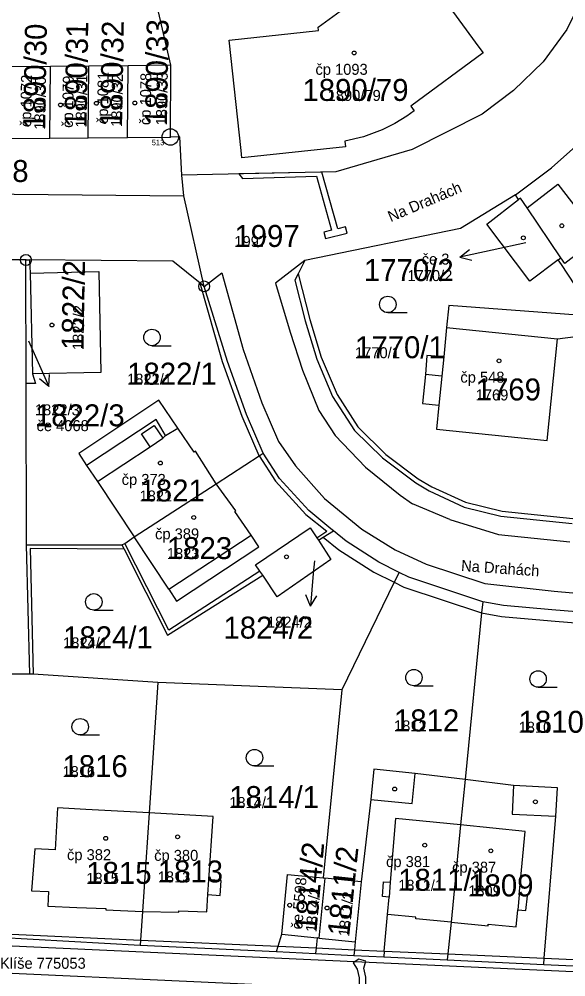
# Model space of a CAD drawing. Extents: x -763628 to -761565, y -976033 to -973833.
# Drawn here: x -762702.3 to -762652.5, y -975047.2 to -974959.9 of the extents above; entities that cross this region are included whole.
import ezdxf

# ---------------------------------------------------------------- set-up
doc = ezdxf.new("R2010")
doc.units = 0
for name, color, linetype in [('KN_cisla parcel 1000', 7, 'Continuous'), ('KN_cisla parcel 500', 7, 'Continuous'), ('KN_cisla parcel znacky', 7, 'Continuous'), ('KN_cisla popisna 500', 7, 'Continuous'), ('KN_hranice parcel', 7, 'Continuous'), ('KN_popisy', 7, 'Continuous'), ('KN_vecna bremena', 7, 'Continuous'), ('KN_vnitrni kresba parcel', 7, 'Continuous'), ('KN_znacky bodu BP', 7, 'Continuous'), ('KN_znacky budov', 7, 'Continuous'), ('KN_znacky kultur', 7, 'Continuous')]:
    doc.layers.add(name, color=color, linetype=linetype)

msp = doc.modelspace()

# ---------------------------------------------------------------- linework, layer by layer
at = {"layer": 'KN_cisla parcel znacky'}
for p, q in [((-762656.13, -974980.33), (-762659.21, -974981)), ((-762662.145, -974981.624), (-762661.27, -974980.926)), ((-762659.21, -974981), (-762662.145, -974981.624)), ((-762662.145, -974981.624), (-762661.062, -974981.906)), ((-762701.44, -974989.25), (-762700.79, -974990.69)), ((-762700.79, -974990.69), (-762699.569, -974993.432)), ((-762699.569, -974993.432), (-762700.434, -974992.72)), ((-762699.569, -974993.432), (-762699.519, -974992.313)), ((-762675.39, -975009.3), (-762675.49, -975010.46)), ((-762675.49, -975010.46), (-762675.752, -975013.45)), ((-762675.752, -975013.45), (-762676.163, -975012.408)), ((-762675.752, -975013.45), (-762675.165, -975012.496))]:
    msp.add_line(p, q, dxfattribs=at)
at = {"layer": 'KN_hranice parcel'}
for p, q in [((-762688.46, -974964.14), (-762690.95, -974953.41)), ((-762695.94, -974964.21), (-762699.44, -974964.24)), ((-762695.99, -974970.75), (-762695.94, -974964.21)), ((-762692.36, -974964.18), (-762695.94, -974964.21)), ((-762692.41, -974970.72), (-762692.36, -974964.18)), ((-762688.46, -974964.14), (-762692.36, -974964.18)), ((-762688.51, -974970.68), (-762688.46, -974964.14)), ((-762699.44, -974964.24), (-762703.6, -974964.28)), ((-762699.49, -974970.78), (-762699.44, -974964.24)), ((-762703.64, -974970.82), (-762699.49, -974970.78)), ((-762699.49, -974970.78), (-762695.99, -974970.75)), ((-762695.99, -974970.75), (-762692.41, -974970.72)), ((-762692.41, -974970.72), (-762688.51, -974970.68)), ((-762656.79, -974976.38), (-762657.08, -974975.94)), ((-762652.94, -974981.7), (-762656.02, -974977.14)), ((-762701.67, -974981.89), (-762701.35, -974981.89)), ((-762701.35, -974981.89), (-762701.28, -974983.08)), ((-762653.17, -974981.87), (-762652.94, -974981.7)), ((-762701.28, -974983.08), (-762701.07, -974992.27)), ((-762701.62, -975007.85), (-762701.65, -974993.16)), ((-762691.82, -975007.13), (-762684.35, -975002.29)), ((-762701.32, -975019.63), (-762701.62, -975007.85)), ((-762701.62, -975007.85), (-762692.94, -975007.85)), ((-762701.32, -975019.63), (-762705.78, -975019.65)), ((-762689.64, -975020.39), (-762690.44, -975032.28)), ((-762672.88, -975021.08), (-762689.64, -975020.39)), ((-762672.88, -975021.08), (-762674.59, -975038.21)), ((-762690.44, -975032.28), (-762691.04, -975041.26)), ((-762674.59, -975038.21), (-762674.44, -975038.23)), ((-762671.13, -975038.57), (-762674.44, -975038.23)), ((-762707.24, -975043.43), (-762691.25, -975044.33)), ((-762691.25, -975044.33), (-762678.85, -975044.93)), ((-762678.85, -975044.93), (-762675.28, -975045.1)), ((-762675.28, -975045.1), (-762671.8, -975045.27)), ((-762663.29, -975045.68), (-762654.5, -975046.09)), ((-762654.5, -975046.09), (-762651.15, -975046.25))]:
    msp.add_line(p, q, dxfattribs=at)
for points in [[(-762648.9, -974932.49), (-762647.07, -974940.11), (-762646.77, -974947.81), (-762647.66, -974951.85), (-762650.44, -974956.88), (-762652.41, -974960.89), (-762654.56, -974963.82), (-762657.26, -974966.43), (-762660.11, -974968.6), (-762666.48, -974971.82), (-762673.43, -974973.84), (-762687.45, -974974.17)], [(-762681.99, -974972.59), (-762682.07, -974971.9), (-762683.15, -974961.85), (-762675.02, -974960.98), (-762675.05, -974960.67), (-762666.37, -974954.33), (-762660.4, -974962.48), (-762660.01, -974963), (-762666.6, -974967.87), (-762666.29, -974968.29), (-762666.97, -974968.77), (-762668.07, -974969.45), (-762669.23, -974970.03), (-762670.92, -974970.66), (-762672.61, -974971.07), (-762672.56, -974971.58), (-762681.99, -974972.59)], [(-762657.08, -974975.94), (-762653.8, -974973.5), (-762650.75, -974970.79), (-762648.12, -974967.97), (-762645.89, -974964.79), (-762643.15, -974960.3)], [(-762687.45, -974974.17), (-762687.66, -974970.67), (-762688.51, -974970.68)], [(-762718.21, -974975.74), (-762687.29, -974976.03), (-762687.45, -974974.17)], [(-762656.02, -974977.14), (-762653.2, -974974.97), (-762649.47, -974979.81), (-762652.59, -974982.21), (-762652.94, -974981.7)], [(-762657.08, -974975.94), (-762662.09, -974979.02), (-762676.26, -974981.94), (-762676.87, -974983.14), (-762677.18, -974983.74), (-762676.24, -974987.42), (-762675.18, -974990.94), (-762673.73, -974994.33), (-762671.73, -974997.43), (-762669.18, -974999.93), (-762666.16, -975002.21), (-762664.92, -975002.93), (-762661.75, -975004.41), (-762658.41, -975005.23), (-762651.91, -975005.9)], [(-762653.17, -974981.87), (-762655.77, -974983.83), (-762659.68, -974978.63), (-762656.79, -974976.38)], [(-762656.02, -974977.14), (-762656.62, -974976.25), (-762656.79, -974976.38)], [(-762701.67, -974981.89), (-762703.99, -974981.86), (-762705.69, -974981.84), (-762719.04, -974981.68)], [(-762701.65, -974993.16), (-762701.68, -974982.34), (-762701.67, -974981.89)], [(-762680.06, -974999.51), (-762681.56, -974995.97), (-762683.3, -974991.15), (-762685.43, -974984.3), (-762685.8, -974984.01), (-762688.29, -974982.01), (-762701.35, -974981.89)], [(-762649.75, -974987.06), (-762652.88, -974982.31), (-762653.17, -974981.87)], [(-762701.28, -974983.08), (-762695.03, -974982.94), (-762694.83, -974992.15), (-762701.07, -974992.27)], [(-762649.75, -974987.06), (-762651.4, -974986.93), (-762663.15, -974986.05), (-762663.35, -974988.04), (-762663.61, -974990.73), (-762665.14, -974990.59), (-762665.28, -974992.33), (-762665.54, -974994.98), (-762664.04, -974995.12), (-762664.26, -974997.32), (-762654.19, -974998.35), (-762653.24, -974989.08), (-762651.62, -974988.86), (-762649.98, -974989.04)], [(-762701.07, -974992.27), (-762700.8, -974993.14), (-762701.65, -974993.16)], [(-762684.35, -975002.29), (-762686.23, -974999.32), (-762686.34, -974999.4), (-762687.82, -974997.22), (-762689.56, -974994.68), (-762696.85, -974999.53), (-762696.14, -975000.61), (-762695.16, -975002.09), (-762691.82, -975007.13)], [(-762684.35, -975002.29), (-762680.43, -974999.75), (-762680.06, -974999.51)], [(-762673.66, -975006.57), (-762673.89, -975006.38), (-762675.89, -975004.73), (-762678.58, -975001.79), (-762680.06, -974999.51)], [(-762680.1, -975010.62), (-762680.35, -975010.25), (-762680.75, -975009.66), (-762675.78, -975006.3), (-762675.17, -975007.22), (-762675.03, -975007.43)], [(-762675.03, -975007.43), (-762674.59, -975007.16), (-762673.66, -975006.57)], [(-762667.68, -975010.36), (-762669.52, -975009.44), (-762672.51, -975007.52), (-762673.66, -975006.57)], [(-762692.94, -975007.85), (-762692.67, -975007.72), (-762691.82, -975007.13)], [(-762692.94, -975007.85), (-762692.73, -975008.26), (-762688.78, -975016.07), (-762680.1, -975010.62)], [(-762675.03, -975007.43), (-762673.88, -975009.19), (-762678.78, -975012.58), (-762680.1, -975010.62)], [(-762667.68, -975010.36), (-762668.12, -975011.26), (-762672.88, -975021.08)], [(-762660.06, -975013.05), (-762666.78, -975010.81), (-762667.68, -975010.36)], [(-762660.06, -975013.05), (-762660.16, -975014.05), (-762661.66, -975029.25)], [(-762649.27, -975014.14), (-762653.75, -975013.77), (-762658.17, -975013.38), (-762660.06, -975013.05)], [(-762689.64, -975020.39), (-762701.01, -975019.65), (-762701.32, -975019.63)], [(-762661.66, -975029.25), (-762666.2, -975028.69), (-762669.98, -975028.31), (-762670.26, -975031.05), (-762671.13, -975038.57)], [(-762661.66, -975029.25), (-762662.07, -975033.38), (-762662.94, -975042.25), (-762663.23, -975045.13), (-762663.29, -975045.68)], [(-762654.5, -975046.09), (-762654.45, -975045.53), (-762653.39, -975032.59), (-762653.26, -975029.99), (-762657.26, -975029.8), (-762661.66, -975029.25)], [(-762690.44, -975032.28), (-762696.2, -975031.96), (-762698.8, -975031.82), (-762699.01, -975035.66), (-762700.86, -975035.56), (-762701.15, -975039.4), (-762699.6, -975039.46), (-762699.66, -975040.78), (-762697.03, -975040.89), (-762694.39, -975040.99), (-762694.39, -975041.12), (-762691.04, -975041.26)], [(-762691.04, -975041.26), (-762687.75, -975041.34), (-762687.75, -975041.21), (-762685.19, -975041.3), (-762685.09, -975039.73), (-762683.98, -975039.8), (-762683.89, -975038.45), (-762685, -975038.37), (-762684.61, -975032.6), (-762690.44, -975032.28)], [(-762678.85, -975044.93), (-762678.69, -975044.43), (-762678.35, -975043.35), (-762677.83, -975037.89), (-762674.59, -975038.21)], [(-762674.44, -975038.23), (-762674.99, -975043.69), (-762675.14, -975043.67), (-762675.23, -975044.59), (-762675.28, -975045.1)], [(-762671.13, -975038.57), (-762671.68, -975044.02), (-762671.75, -975044.75), (-762671.8, -975045.27)], [(-762691.04, -975041.26), (-762691.22, -975043.87), (-762691.25, -975044.33)], [(-762671.8, -975045.27), (-762669.07, -975045.4), (-762663.29, -975045.68)]]:
    msp.add_lwpolyline(points, dxfattribs=at)
at = {"layer": 'KN_vecna bremena'}
for points in [[(-762681.94, -974974.46), (-762675.21, -974974.26), (-762673.82, -974979.18), (-762674.53, -974979.35), (-762674.39, -974979.93), (-762672.41, -974979.45), (-762672.55, -974978.87), (-762673.24, -974979.04), (-762674.7, -974973.87), (-762682.27, -974974.05)], [(-762671.32, -975049.14), (-762670.71, -975049.15), (-762670.71, -975047.26), (-762670.9, -975046.42), (-762670.7, -975045.81), (-762671.33, -975045.61), (-762671.86, -975045.94), (-762671.49, -975046.53), (-762671.31, -975047.32)]]:
    msp.add_lwpolyline(points, close=True, dxfattribs=at)
at = {"layer": 'KN_vnitrni kresba parcel'}
for p, q in [((-762685.43, -974984.3), (-762687.29, -974976.03)), ((-762676.26, -974981.94), (-762678.93, -974983.99)), ((-762685.43, -974984.3), (-762683.81, -974983.05)), ((-762683.81, -974983.05), (-762681.88, -974990.06)), ((-762676.87, -974983.14), (-762675.81, -974987.31)), ((-762683.75, -974991.18), (-762685.8, -974984.01)), ((-762678.93, -974983.99), (-762677.61, -974988.48)), ((-762675.81, -974987.31), (-762674.76, -974990.76)), ((-762677.61, -974988.48), (-762676.47, -974991.93)), ((-762663.35, -974988.04), (-762653.24, -974989.08)), ((-762681.88, -974990.06), (-762680.18, -974994.9)), ((-762681.98, -974996.14), (-762683.75, -974991.18)), ((-762674.76, -974990.76), (-762673.31, -974994.15)), ((-762663.61, -974990.73), (-762663.78, -974992.48)), ((-762676.47, -974991.93), (-762674.98, -974995.6)), ((-762663.78, -974992.48), (-762665.28, -974992.33)), ((-762663.78, -974992.48), (-762664.04, -974995.12)), ((-762673.31, -974994.15), (-762671.42, -974997.11)), ((-762680.18, -974994.9), (-762678.65, -974998.43)), ((-762674.98, -974995.6), (-762673.49, -974997.88)), ((-762689.8, -974996.42), (-762696.14, -975000.61)), ((-762688.94, -974997.89), (-762689.8, -974996.42)), ((-762680.43, -974999.75), (-762681.98, -974996.14)), ((-762691.14, -974997.74), (-762689.97, -974996.97)), ((-762689.97, -974996.97), (-762689.19, -974998.14)), ((-762688.94, -974997.89), (-762687.82, -974997.22)), ((-762671.42, -974997.11), (-762668.87, -974999.61)), ((-762690.36, -974998.91), (-762691.14, -974997.74)), ((-762690.36, -974998.91), (-762689.19, -974998.14)), ((-762689.19, -974998.14), (-762688.94, -974997.89)), ((-762673.49, -974997.88), (-762670.74, -975000.77)), ((-762695.16, -975002.09), (-762690.36, -974998.91)), ((-762678.65, -974998.43), (-762677.11, -975000.66)), ((-762680.43, -974999.75), (-762678.94, -975002.05)), ((-762668.87, -974999.61), (-762665.94, -975001.84)), ((-762677.11, -975000.66), (-762674.47, -975003.63)), ((-762670.74, -975000.77), (-762667.59, -975003.31)), ((-762682.53, -975004.74), (-762684.35, -975002.29)), ((-762678.94, -975002.05), (-762676.17, -975005.1)), ((-762665.94, -975001.84), (-762664.7, -975002.56)), ((-762664.7, -975002.56), (-762661.64, -975003.96)), ((-762667.59, -975003.31), (-762666.45, -975004.11)), ((-762674.47, -975003.63), (-762671.06, -975006.41)), ((-762663.06, -975005.54), (-762666.45, -975004.11)), ((-762661.64, -975003.96), (-762658.3, -975004.78)), ((-762682.64, -975004.81), (-762682.53, -975004.74)), ((-762681.14, -975006.97), (-762682.64, -975004.81)), ((-762676.17, -975005.1), (-762674.26, -975006.62)), ((-762658.3, -975004.78), (-762651.86, -975005.45)), ((-762663.06, -975005.54), (-762658.62, -975006.91)), ((-762688.66, -975011.9), (-762681.14, -975006.97)), ((-762680.44, -975008.04), (-762681.14, -975006.97)), ((-762675.17, -975007.22), (-762674.26, -975006.62)), ((-762671.06, -975006.41), (-762668.04, -975008.3)), ((-762658.62, -975006.91), (-762652.12, -975007.59)), ((-762688.66, -975015.64), (-762692.67, -975007.72)), ((-762688.66, -975011.9), (-762691.82, -975007.13)), ((-762674.59, -975007.16), (-762673.15, -975008.3)), ((-762692.73, -975008.26), (-762701.28, -975008.17)), ((-762701.28, -975008.17), (-762701.01, -975019.65)), ((-762687.95, -975012.97), (-762680.44, -975008.04)), ((-762673.15, -975008.3), (-762669.97, -975010.33)), ((-762668.04, -975008.3), (-762665.22, -975009.61)), ((-762665.22, -975009.61), (-762659.85, -975011.36)), ((-762680.35, -975010.25), (-762688.66, -975015.64)), ((-762669.97, -975010.33), (-762668.12, -975011.26)), ((-762668.12, -975011.26), (-762667.23, -975011.71)), ((-762659.85, -975011.36), (-762653.54, -975012.07)), ((-762688.66, -975011.9), (-762687.95, -975012.97)), ((-762667.23, -975011.71), (-762660.16, -975014.05)), ((-762653.54, -975012.07), (-762561.7, -975020.64)), ((-762660.16, -975014.05), (-762658.35, -975014.37)), ((-762658.35, -975014.37), (-762653.83, -975014.77)), ((-762653.83, -975014.77), (-762649.35, -975015.14)), ((-762666.48, -975031.43), (-762666.2, -975028.69)), ((-762657.26, -975029.8), (-762657.38, -975032.39)), ((-762670.26, -975031.05), (-762666.48, -975031.43)), ((-762667.99, -975032.79), (-762668.48, -975038.61)), ((-762662.07, -975033.38), (-762667.99, -975032.79)), ((-762657.38, -975032.39), (-762653.39, -975032.59)), ((-762656.18, -975033.97), (-762662.07, -975033.38)), ((-762656.73, -975039.76), (-762656.18, -975033.97)), ((-762685.09, -975039.73), (-762685, -975038.37)), ((-762669.19, -975039.9), (-762669.08, -975038.56)), ((-762669.08, -975038.56), (-762668.48, -975038.61)), ((-762668.48, -975038.61), (-762668.59, -975039.95)), ((-762668.59, -975039.95), (-762669.19, -975039.9)), ((-762668.73, -975041.55), (-762668.59, -975039.95)), ((-762656.73, -975039.76), (-762656.85, -975041.13)), ((-762655.99, -975039.83), (-762656.73, -975039.76)), ((-762656.12, -975041.19), (-762655.99, -975039.83)), ((-762669.02, -975044.87), (-762668.73, -975041.55)), ((-762666.15, -975041.79), (-762668.73, -975041.55)), ((-762666.16, -975041.94), (-762666.15, -975041.79)), ((-762657, -975042.66), (-762656.85, -975041.13)), ((-762656.85, -975041.13), (-762656.12, -975041.19)), ((-762662.94, -975042.25), (-762666.16, -975041.94)), ((-762662.94, -975042.25), (-762659.57, -975042.57)), ((-762659.57, -975042.57), (-762659.56, -975042.42)), ((-762659.56, -975042.42), (-762657, -975042.66)), ((-762707.22, -975043.15), (-762691.22, -975043.87)), ((-762678.35, -975043.35), (-762675.14, -975043.67)), ((-762639.87, -975047.32), (-762707.24, -975044.22)), ((-762691.22, -975043.87), (-762678.69, -975044.43)), ((-762678.69, -975044.43), (-762675.23, -975044.59)), ((-762674.99, -975043.69), (-762671.68, -975044.02)), ((-762675.23, -975044.59), (-762671.75, -975044.75)), ((-762671.75, -975044.75), (-762669.02, -975044.87)), ((-762669.02, -975044.87), (-762669.07, -975045.4)), ((-762669.02, -975044.87), (-762663.23, -975045.13)), ((-762663.23, -975045.13), (-762654.45, -975045.53)), ((-762654.45, -975045.53), (-762651.12, -975045.68)), ((-762641.14, -975049.74), (-762707.25, -975046.71))]:
    msp.add_line(p, q, dxfattribs=at)
at = {"layer": 'KN_znacky bodu BP'}
for centre, radius in [((-762688.51, -974970.68), 0.75), ((-762688.51, -974970.68), 0.03), ((-762701.67, -974981.89), 0.5), ((-762701.67, -974981.89), 0.0303), ((-762685.43, -974984.3), 0.5), ((-762685.43, -974984.3), 0.0303)]:
    msp.add_circle(centre, radius, dxfattribs=at)
at = {"layer": 'KN_znacky budov'}
for centre in [(-762671.767, -974963.019), (-762698.517, -974967.759), (-762695.247, -974967.609), (-762691.747, -974967.579), (-762652.847, -974978.769), (-762656.357, -974979.869), (-762699.297, -974987.819), (-762658.567, -974991.079), (-762689.417, -975000.399), (-762686.377, -975005.359), (-762677.927, -975008.949), (-762668.077, -975030.109), (-762655.257, -975031.269), (-762694.397, -975034.599), (-762687.847, -975034.469), (-762665.337, -975035.229), (-762659.317, -975035.739), (-762677.637, -975040.699), (-762674.237, -975040.949)]:
    msp.add_circle(centre, 0.175, dxfattribs=at)
at = {"layer": 'KN_znacky kultur'}
for p, q in [((-762668.703, -974986.69), (-762666.953, -974986.69)), ((-762690.183, -974989.7), (-762688.433, -974989.7)), ((-762695.483, -975013.8), (-762693.733, -975013.8)), ((-762666.323, -975020.7), (-762664.573, -975020.7)), ((-762655.013, -975020.83), (-762653.263, -975020.83)), ((-762696.723, -975025.18), (-762694.973, -975025.18)), ((-762680.843, -975028), (-762679.093, -975028))]:
    msp.add_line(p, q, dxfattribs=at)
for centre in [(-762668.703, -974985.94), (-762690.183, -974988.95), (-762695.483, -975013.05), (-762666.323, -975019.95), (-762655.013, -975020.08), (-762696.723, -975024.43), (-762680.843, -975027.25)]:
    msp.add_circle(centre, 0.75, dxfattribs=at)

# ---------------------------------------------------------------- texts
at = {"layer": 'KN_cisla parcel 1000'}
for s, rotation, p in [('1890/30', 89, (-762699.916, -974970.032)), ('1890/31', 89, (-762696.15, -974969.834)), ('1890/32', 89, (-762692.911, -974969.77)), ('1890/33', 89, (-762688.825, -974969.628)), ('1822/2', 89, (-762696.422, -974990.106)), ('1814/2', 85, (-762675.197, -975043.183)), ('1811/2', 84, (-762672.221, -975043.579))]:
    msp.add_text(s, height=2, rotation=rotation, dxfattribs=at).set_placement(p)
for s, p in [('1890/79', (-762676.479, -974967.39)), ('1890/48', (-762711.09, -974974.78)), ('1997', (-762682.68, -974980.7)), ('1770/2', (-762670.879, -974983.81)), ('1770/1', (-762671.69, -974990.84)), ('1822/1', (-762692.45, -974993.25)), ('1769', (-762660.7, -974994.69)), ('1822/3', (-762700.85, -974997.048)), ('1821', (-762691.32, -975003.9)), ('1823', (-762688.83, -975009.15)), ('1824/2', (-762683.672, -975016.396)), ('1824/1', (-762698.28, -975017.28)), ('1812', (-762668.14, -975024.85)), ('1810', (-762656.79, -975024.98)), ('1816', (-762698.34, -975029.02)), ('1814/1', (-762683.15, -975031.84)), ('1813', (-762689.66, -975038.62)), ('1815', (-762696.17, -975038.75)), ('1811/1', (-762667.76, -975039.38)), ('1809', (-762661.38, -975039.89))]:
    msp.add_text(s, height=2, dxfattribs=at).set_placement(p)
at = {"layer": 'KN_cisla parcel 500'}
for s, rotation, p in [('1890/31', 89, (-762696.15, -974969.834)), ('1890/32', 89, (-762692.911, -974969.77)), ('1890/33', 89, (-762688.825, -974969.628)), ('1890/30', 89, (-762699.916, -974970.032)), ('1822/2', 89, (-762696.422, -974990.106)), ('1814/2', 85, (-762675.197, -975043.183)), ('1811/2', 84, (-762672.221, -975043.579))]:
    msp.add_text(s, height=1, rotation=rotation, dxfattribs=at).set_placement(p)
for s, p in [('1890/79', (-762674.179, -974967.39)), ('1997', (-762682.68, -974980.7)), ('1770/2', (-762666.913, -974983.81)), ('1770/1', (-762671.69, -974990.84)), ('1822/1', (-762692.45, -974993.25)), ('1769', (-762660.7, -974994.69)), ('1822/3', (-762700.85, -974996.048)), ('1821', (-762691.32, -975003.9)), ('1823', (-762688.83, -975009.15)), ('1824/2', (-762679.705, -975015.396)), ('1824/1', (-762698.28, -975017.28)), ('1812', (-762668.14, -975024.85)), ('1810', (-762656.79, -975024.98)), ('1816', (-762698.34, -975029.02)), ('1814/1', (-762683.15, -975031.84)), ('1815', (-762696.17, -975038.75)), ('1813', (-762689.66, -975038.62)), ('1811/1', (-762667.76, -975039.38)), ('1809', (-762661.38, -975039.89))]:
    msp.add_text(s, height=1, dxfattribs=at).set_placement(p)
at = {"layer": 'KN_cisla popisna 500'}
for s, p in [('čp 1093', (-762675.291, -974965.011)), ('če 3', (-762665.616, -974982.307)), ('čp 548', (-762662.091, -974993.071)), ('če 4068', (-762700.698, -974997.488)), ('čp 373', (-762692.941, -975002.391)), ('čp 389', (-762689.901, -975007.351)), ('čp 382', (-762697.921, -975036.591)), ('čp 380', (-762689.983, -975036.654)), ('čp 381', (-762668.861, -975037.221)), ('čp 387', (-762662.841, -975037.731))]:
    msp.add_text(s, height=1, dxfattribs=at).set_placement(p)
for s, rotation, p in [('čp 1072', 89, (-762701.194, -974969.781)), ('čp 1081', 89, (-762694.203, -974969.5)), ('čp 1078', 89, (-762690.317, -974969.603)), ('čp 1079', 89, (-762697.385, -974969.851)), ('če 5598', 85, (-762676.507, -975042.936))]:
    msp.add_text(s, height=1, rotation=rotation, dxfattribs=at).set_placement(p)
at = {"layer": 'KN_popisy'}
for rotation, p in [(23, (-762668.437, -974978.442)), (356, (-762662.048, -975010.229))]:
    msp.add_text('Na Drahách', height=1, rotation=rotation, dxfattribs=at).set_placement(p)
msp.add_text('Klíše 775053', height=1, dxfattribs=at).set_placement((-762704.025, -975046.487))
at = {"layer": 'KN_znacky bodu BP'}
msp.add_text('513', height=0.5, dxfattribs=at).set_placement((-762690.209, -974971.43))

doc.saveas('drawing.dxf')
